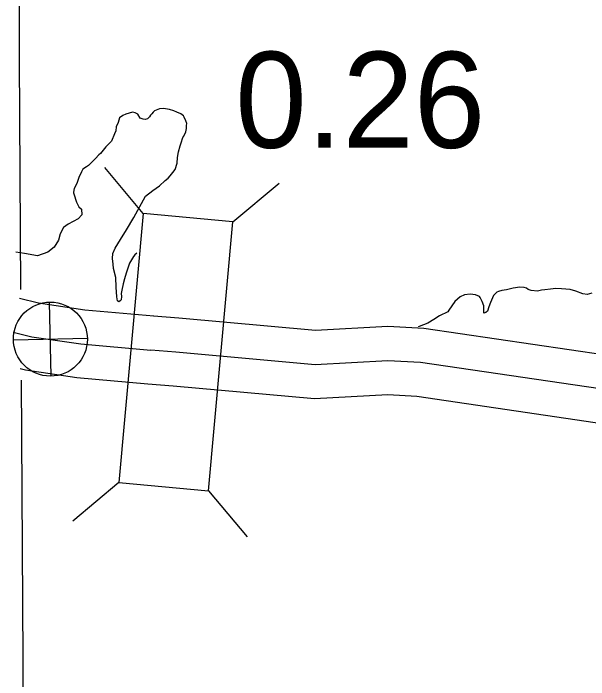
# Model space of a CAD drawing. Extents: x -83719 to 153526, y -11835 to 11446.
# Drawn here: x -2684.5 to -2600.2, y 1122.1 to 1219.8 of the extents above; entities that cross this region are included whole.
import ezdxf

# ---------------------------------------------------------------- set-up
doc = ezdxf.new("R2010")
doc.units = 0
for name, color, linetype in [('Level 10', 7, 'Continuous'), ('Level 2', 7, 'Continuous'), ('Level 20', 7, 'Continuous'), ('Level 26', 7, 'Continuous'), ('Level 58', 7, 'Continuous'), ('Level 59', 7, 'Continuous'), ('Level 9', 7, 'Continuous')]:
    doc.layers.add(name, color=color, linetype=linetype)

msp = doc.modelspace()

# ---------------------------------------------------------------- linework, layer by layer
at = {"layer": 'Level 10'}
for points in [[(-2663.937, 1175.389), (-2674.034, 1176.285), (-2680.845, 1177.287), (-2683.601, 1177.959)], [(-2537.693, 1142.624), (-2569.947, 1162.127), (-2574.143, 1163.984), (-2583.851, 1167.436), (-2597.736, 1169.647), (-2624.352, 1173.562), (-2629.619, 1173.848), (-2640.205, 1173.276), (-2660.253, 1175.087), (-2663.97, 1175.391)], [(-2664.821, 1165.428), (-2675.205, 1166.349), (-2682.762, 1167.462), (-2683.502, 1167.642)], [(-2542.867, 1134.067), (-2574.577, 1153.241), (-2577.847, 1154.688), (-2586.333, 1157.705), (-2599.25, 1159.762), (-2625.353, 1163.602), (-2629.621, 1163.833), (-2640.386, 1163.252), (-2661.112, 1165.124), (-2664.788, 1165.425)]]:
    msp.add_lwpolyline(points, dxfattribs=at)
at = {"layer": 'Level 2'}
for points in [[(-2683.414, 1179.319), (-2683.614, 1213.1), (-2683.751, 1293.519), (-2683.8, 1305.986)], [(-2682.462, 1002.752), (-2683.014, 1037.468), (-2683.093, 1125.071), (-2683.336, 1166.015)]]:
    msp.add_lwpolyline(points, dxfattribs=at)
at = {"layer": 'Level 20'}
for p, q in [((-2665.475, 1190.419), (-2671.112, 1197.176)), ((-2652.328, 1189.231), (-2645.571, 1194.869)), ((-2669.037, 1150.979), (-2675.794, 1145.342)), ((-2655.891, 1149.792), (-2650.253, 1143.035))]:
    msp.add_line(p, q, dxfattribs=at)
msp.add_lwpolyline([(-2655.891, 1149.792), (-2652.328, 1189.231), (-2665.475, 1190.419), (-2669.037, 1150.979)], close=True, dxfattribs=at)
at = {"layer": 'Level 26'}
for p, q in [((-2678.97, 1166.592), (-2679.22, 1177.441)), ((-2684.52, 1171.891), (-2673.671, 1172.141))]:
    msp.add_line(p, q, dxfattribs=at)
msp.add_circle((-2679.095, 1172.016), 5.426, dxfattribs=at)
at = {"layer": 'Level 59'}
for points in [[(-2684.525, 1173.038), (-2681.803, 1172.375), (-2674.619, 1171.317), (-2664.379, 1170.408)], [(-2540.28, 1138.345), (-2572.262, 1157.684), (-2575.995, 1159.336), (-2585.092, 1162.571), (-2598.493, 1164.705), (-2624.852, 1168.582), (-2629.62, 1168.841), (-2640.296, 1168.264), (-2660.683, 1170.105), (-2664.379, 1170.408)]]:
    msp.add_lwpolyline(points, dxfattribs=at)
at = {"layer": 'Level 9'}
for points in [[(-2662.266, 1195.264), (-2661.845, 1195.645), (-2661.522, 1195.956), (-2661.137, 1196.436), (-2660.785, 1196.915), (-2660.514, 1197.826), (-2660.438, 1198.63), (-2660.299, 1199.504), (-2660.059, 1200.38), (-2659.94, 1200.819), (-2659.664, 1201.596), (-2659.537, 1201.801), (-2659.256, 1202.411), (-2659.138, 1202.916), (-2659.118, 1203.351), (-2659.093, 1203.62), (-2659.24, 1204.05), (-2659.489, 1204.577), (-2659.595, 1204.774), (-2659.97, 1205.063), (-2660.544, 1205.313), (-2661.016, 1205.499), (-2661.622, 1205.715), (-2662.525, 1205.854), (-2663.088, 1205.77), (-2663.845, 1205.479), (-2664.04, 1205.306), (-2664.232, 1205.066), (-2664.425, 1204.859), (-2664.585, 1204.62), (-2664.712, 1204.449), (-2664.876, 1204.344), (-2665.205, 1204.233), (-2665.473, 1204.292), (-2665.944, 1204.445), (-2666.261, 1205.003), (-2666.666, 1205.191), (-2667.069, 1205.279), (-2668.026, 1205.016), (-2668.486, 1204.801), (-2668.975, 1204.485), (-2669.154, 1203.811), (-2669.433, 1203.134), (-2669.516, 1202.563), (-2669.669, 1202.124), (-2670.136, 1201.073), (-2670.588, 1200.624), (-2670.942, 1200.212), (-2671.745, 1199.251), (-2671.971, 1199.044), (-2672.487, 1198.493), (-2673.197, 1197.769), (-2673.521, 1197.458), (-2673.815, 1197.282), (-2674.337, 1196.932), (-2674.525, 1196.558), (-2674.899, 1195.711), (-2675.177, 1195), (-2675.426, 1194.458), (-2675.582, 1194.119), (-2675.699, 1193.58), (-2675.696, 1193.48), (-2675.658, 1193.314), (-2675.288, 1192.122), (-2674.916, 1191.438)], [(-2666.408, 1184.606), (-2666.434, 1184.606), (-2666.726, 1184.363), (-2666.919, 1184.156), (-2667.487, 1183.136), (-2667.975, 1181.683), (-2668.25, 1180.872), (-2668.427, 1180.131), (-2668.632, 1179.222), (-2668.717, 1178.718), (-2668.67, 1178.285), (-2668.721, 1177.782), (-2668.882, 1177.61), (-2669.046, 1177.505), (-2669.249, 1177.632), (-2669.333, 1178.198), (-2669.444, 1179.632), (-2669.521, 1181.067), (-2669.862, 1182.394), (-2669.913, 1182.994), (-2670.007, 1183.86), (-2669.928, 1184.565), (-2669.62, 1185.377), (-2668.827, 1186.638), (-2667.938, 1188.069), (-2666.862, 1189.874), (-2665.159, 1192.969), (-2664.053, 1193.805), (-2663.108, 1194.503), (-2662.266, 1195.264)], [(-2674.916, 1191.438), (-2674.514, 1191.099), (-2674.497, 1190.264), (-2675.018, 1189.652), (-2676.469, 1188.887), (-2677.159, 1188.406), (-2677.64, 1187.46), (-2677.921, 1186.553), (-2678.533, 1185.505), (-2679.485, 1184.784), (-2680.973, 1184.219), (-2682.88, 1184.581), (-2684.155, 1184.768)], [(-2599.729, 1178.739), (-2600.423, 1178.584), (-2601.025, 1178.665), (-2602.069, 1179.034), (-2602.876, 1179.31), (-2604.143, 1179.372), (-2604.978, 1179.446), (-2605.774, 1179.355), (-2606.603, 1179.229), (-2607.101, 1179.18), (-2607.696, 1179.061), (-2608.598, 1179.134), (-2609.035, 1179.288), (-2609.274, 1179.481), (-2609.644, 1179.603), (-2610.277, 1179.617), (-2611.272, 1179.486), (-2612.23, 1179.256), (-2612.926, 1179.134), (-2613.388, 1178.986), (-2613.652, 1178.911), (-2613.877, 1178.67), (-2614.136, 1178.428), (-2614.292, 1178.089), (-2614.571, 1177.412), (-2614.818, 1176.769), (-2615.031, 1176.127), (-2615.258, 1175.92), (-2615.554, 1175.81), (-2615.569, 1176.311), (-2615.543, 1176.546), (-2615.555, 1176.914), (-2615.774, 1177.542), (-2616.092, 1178.134), (-2616.162, 1178.266), (-2616.769, 1178.514), (-2617.538, 1178.624), (-2618.4, 1178.497), (-2619.025, 1178.244), (-2619.802, 1177.518), (-2620.695, 1176.254), (-2620.821, 1176.016), (-2622.069, 1175.443), (-2622.884, 1174.883), (-2623.767, 1174.354), (-2625.016, 1173.847), (-2625.2, 1173.82)]]:
    msp.add_lwpolyline(points, dxfattribs=at)

# ---------------------------------------------------------------- texts
at = {"layer": 'Level 58'}
msp.add_text('0.26', height=14.08, dxfattribs=at).set_placement((-2651.989, 1200.074))

doc.saveas('drawing.dxf')
